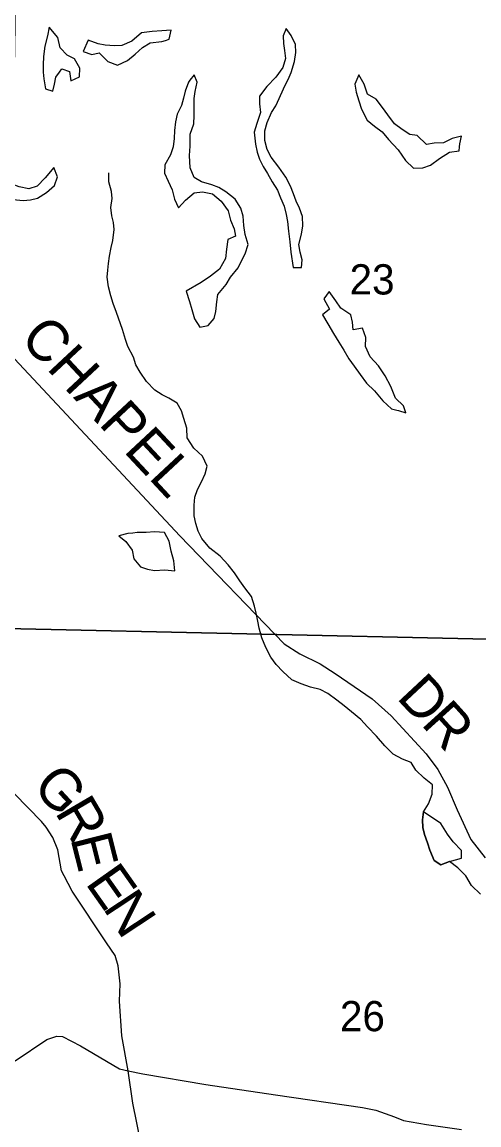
# Model space of a CAD drawing. Extents: x 2043100 to 2470832, y 443715 to 810583.
# Drawn here: x 2215886 to 2219225, y 646463 to 654518 of the extents above; entities that cross this region are included whole.
import ezdxf

# ---------------------------------------------------------------- set-up
doc = ezdxf.new("R2010")
doc.units = 0
for name, color, linetype in [('GM_X_County_Road', 7, 'Continuous'), ('GM_X_County_Road_Text', 7, 'Continuous'), ('GM_X_Minor_Lake', 7, 'Continuous'), ('GM_X_Minor_River', 7, 'Continuous'), ('GM_X_Section', 7, 'Continuous'), ('GM_X_Section_Text', 7, 'Continuous'), ('GM_X_Township_Road', 7, 'Continuous'), ('GM_X_Township_Road_Text', 7, 'Continuous')]:
    doc.layers.add(name, color=color, linetype=linetype)

msp = doc.modelspace()

# ---------------------------------------------------------------- linework, layer by layer
at = {"layer": 'GM_X_County_Road'}
msp.add_lwpolyline([(2213390.9, 654231.1), (2213390.9, 654231.1), (2213436.7, 654198.1), (2213909.9, 653858.6), (2214615.6, 653259.3), (2215450.1, 652464.5), (2217039.4, 650765.5), (2217801.7, 649977.7), (2217915.8, 649903.8), (2218063.8, 649829.9), (2218173.8, 649760), (2218313.8, 649664.1), (2218443.9, 649574.2), (2218583.9, 649450.2), (2218840, 649172.3), (2218924.1, 649058.3), (2218994.2, 648930.2), (2219066.3, 648764.1), (2219166.4, 648548), (2219270.5, 648414)], dxfattribs=at)
at = {"layer": 'GM_X_Minor_Lake'}
for points in [[(2216085.4, 654479.7), (2216071.6, 654417.5), (2216053.8, 654341.4), (2216044, 654267.3), (2216040.2, 654205.2), (2216040.4, 654153.2), (2216046.5, 654103.2), (2216058.8, 654031.2), (2216110.8, 654013.3), (2216124.6, 654063.4), (2216132.5, 654115.5), (2216160.2, 654151.9)], [(2216160.2, 654151.9), (2216178.3, 654175.7), (2216234.3, 654157.9), (2216242.5, 654089.8), (2216306.4, 654118.1), (2216308.2, 654180.2), (2216270, 654250.1), (2216216, 654275.9), (2216165.8, 654329.8), (2216147.6, 654405.8), (2216085.4, 654479.7)], [(2216933.9, 654384.3), (2216961.3, 654392.6), (2216975.1, 654458.7), (2216907.1, 654454.5), (2216837.2, 654448.2), (2216759.2, 654439.9), (2216689.4, 654379.7), (2216615.6, 654347.4), (2216561.6, 654345.2), (2216493.6, 654348.9), (2216441.6, 654358.8), (2216369.6, 654386.5)], [(2217810.8, 654060.9), (2217829.8, 654099.3), (2217851.7, 654149.4), (2217877.4, 654229.6), (2217887.2, 654295.7), (2217885, 654353.8), (2217852.9, 654419.7), (2217816.7, 654471.6), (2217794.9, 654417.5), (2217797, 654361.4), (2217805.2, 654309.4), (2217811.4, 654251.4), (2217791.6, 654187.3), (2217741.8, 654115), (2217674.1, 654046.7), (2217622.3, 653976.5), (2217622.4, 653920.4), (2217628.6, 653856.4), (2217602.9, 653778.3), (2217583.1, 653714.1), (2217591.3, 653626.1), (2217603.5, 653568.1), (2217621.7, 653516.1), (2217647.8, 653464.2), (2217679.9, 653412.2), (2217714.1, 653352.3), (2217752.3, 653290.4), (2217774.4, 653234.4), (2217802.6, 653172.4), (2217816.8, 653112.4), (2217824.9, 653062.4), (2217833.2, 652990.4), (2217843.4, 652912.3), (2217849.6, 652836.3), (2217867.9, 652724.3)], [(2216369.6, 654386.5), (2216333.8, 654304.3), (2216395.9, 654280.5), (2216449.8, 654292.8), (2216514, 654228.9), (2216584, 654203.1), (2216657.9, 654237.4), (2216713.7, 654283.6), (2216767.6, 654331.9), (2216823.4, 654366.1), (2216907.4, 654376.4), (2216933.9, 654384.3)], [(2217086.8, 652551.4), (2217111, 652477.5), (2217127.2, 652419.5), (2217147.3, 652349.5), (2217185.5, 652289.6), (2217245.5, 652301.8), (2217291.3, 652352), (2217303.1, 652404.1), (2217308.9, 652474.2), (2217316.7, 652528.2), (2217378.5, 652600.5), (2217410.3, 652654.7), (2217466.1, 652722.9), (2217489.9, 652773), (2217517.8, 652825.2), (2217537.6, 652893.3), (2217517.4, 652965.3), (2217507.2, 653031.3), (2217501, 653099.3), (2217484.8, 653159.3), (2217442.6, 653225.2), (2217374.5, 653279), (2217324.4, 653310.9), (2217272.4, 653328.7), (2217198.3, 653350.5), (2217144.3, 653382.3), (2217114.1, 653454.3), (2217109.8, 653544.4), (2217115.6, 653612.4), (2217115.3, 653700.5), (2217141.1, 653774.7), (2217144.9, 653836.7), (2217144.5, 653958.8), (2217152.4, 654010.9), (2217166.2, 654079), (2217144, 654133), (2217112.9, 654092.7)], [(2218347.5, 654133.2), (2218317.7, 654065), (2218327.9, 654007), (2218348.1, 653943), (2218366.3, 653883), (2218408.5, 653801.1), (2218462.6, 653757.2), (2218516.7, 653715.4), (2218564.8, 653661.5), (2218635, 653583.7), (2218687.3, 653507.8), (2218747.4, 653451.9), (2218815.4, 653452.2), (2218871.3, 653472.4), (2218937.1, 653520.7), (2219008.9, 653566.9), (2219080.9, 653577.2), (2219083, 653606)], [(2219083, 653606), (2219084.7, 653629.3), (2219098.5, 653685.4), (2219028.6, 653667.1), (2218964.8, 653634.8), (2218898.8, 653632.6), (2218840.8, 653624.4), (2218772.7, 653690.2), (2218720.7, 653696.1), (2218664.6, 653733.9), (2218608.5, 653775.7), (2218558.3, 653839.6), (2218520.2, 653893.5), (2218474, 653955.4), (2218409.9, 653991.2), (2218385.7, 654065.2), (2218347.5, 654133.2)], [(2217112.9, 654092.7), (2217102.2, 654078.8), (2217078.4, 654012.7), (2217066.5, 653962.6), (2217050.7, 653908.5), (2217018.9, 653846.3), (2217007.1, 653790.2), (2217001.3, 653726.1), (2216997.5, 653668.1), (2216991.6, 653606), (2216971.8, 653547.9), (2216930.1, 653475.7), (2216928.3, 653413.6), (2216954.4, 653355.7), (2216982.6, 653293.7), (2217000.8, 653223.7), (2217029, 653161.8), (2217080.8, 653218), (2217144.6, 653270.2), (2217204.5, 653278.5), (2217278.6, 653262.7), (2217340.7, 653208.9), (2217392.9, 653139), (2217409.1, 653071), (2217437.3, 653007), (2217445.4, 652955), (2217389.5, 652930.8), (2217379.7, 652858.7), (2217371.9, 652790.6), (2217328.2, 652714.4), (2217264.4, 652662.2), (2217194.5, 652615.9), (2217086.8, 652551.4)], [(2217867.9, 652724.3), (2217927.9, 652724.5), (2217933.7, 652780.5), (2217917.6, 652838.5), (2217909.4, 652894.6), (2217927.2, 652968.7), (2217939, 653028.8), (2217934.8, 653096.8), (2217912.6, 653158.8), (2217890.5, 653210.8), (2217870.3, 653264.7), (2217848.2, 653318.7), (2217814, 653384.7), (2217761.8, 653458.5), (2217705.6, 653530.4), (2217677.4, 653588.4), (2217661.2, 653652.4), (2217661, 653724.4), (2217676.8, 653784.5), (2217708.6, 653856.7), (2217740.4, 653906.8), (2217764.3, 653961), (2217796, 654031.2), (2217810.8, 654060.9)], [(2215791.7, 653241.6), (2215821.3, 653221.6), (2215895.3, 653215.9), (2215947.2, 653220.1), (2215999.2, 653232.3), (2216065, 653272.5), (2216122.8, 653324.8), (2216146.6, 653386.9), (2216118.5, 653454.9), (2216054.7, 653380.6), (2215996.9, 653318.3), (2215935, 653300.1), (2215865, 653313.9), (2215814.9, 653333.7), (2215760.9, 653353.5), (2215708.9, 653377.4), (2215642.8, 653403.2), (2215580.8, 653413), (2215498.7, 653442.7), (2215430.7, 653474.5)], [(2218625.3, 651682.7), (2218636.7, 651680.1), (2218690.8, 651664.2), (2218674.6, 651716.2), (2218614.5, 651772.1), (2218580.2, 651856), (2218540, 651934), (2218491.8, 652007.8), (2218429.7, 652073.7), (2218395.4, 652149.6), (2218397.2, 652213.7), (2218375.1, 652281.7), (2218305.1, 652269.4), (2218301, 652325.4), (2218288.8, 652379.4), (2218214.7, 652427.2), (2218178.5, 652481.2), (2218130.3, 652551), (2218092.5, 652496.9), (2218132.4, 652420.4), (2218080.9, 652378.7)], [(2218080.9, 652378.7), (2218121.1, 652314.8), (2218161.3, 652242.9), (2218201.4, 652179), (2218237.6, 652121.1), (2218273.8, 652057.1), (2218311.9, 652005.2), (2218356.1, 651943.3), (2218402.2, 651879.4), (2218462.4, 651823.6), (2218522.6, 651751.8), (2218584.7, 651691.9), (2218625.3, 651682.7)], [(2216696.6, 650785.9), (2216660.2, 650782.6), (2216594.3, 650766.3), (2216644.4, 650724.5), (2216690.6, 650660.6), (2216702.8, 650596.6), (2216752.9, 650538.7), (2216803, 650522.9), (2216855, 650513), (2216928.9, 650517.3), (2217002.9, 650509.5)], [(2217002.9, 650509.5), (2216994.7, 650583.6), (2216976.5, 650653.5), (2216960.3, 650725.5), (2216926.1, 650789.5), (2216854.1, 650795.2), (2216792.2, 650791), (2216728.2, 650788.8), (2216696.6, 650785.9)], [(2218819.4, 648748.4), (2218813.6, 648690.4), (2218815.8, 648634.3), (2218825.9, 648584.3), (2218848.1, 648522.4), (2218866.3, 648468.4), (2218896.5, 648394.4), (2218946.5, 648362.6), (2219010.4, 648386.8)], [(2219010.4, 648386.8), (2219096.3, 648411.1), (2219096.2, 648467.2), (2219036, 648531), (2218995.8, 648586.9), (2218945.6, 648664.8), (2218819.4, 648748.4)]]:
    msp.add_lwpolyline(points, dxfattribs=at)
at = {"layer": 'GM_X_Minor_River'}
for points in [[(2218883, 648878.8), (2218884.8, 648946.8), (2218824.7, 648994.6), (2218764.5, 649054.5), (2218728.4, 649110.4), (2218666.3, 649134.2), (2218598.3, 649170), (2218538.1, 649231.8), (2218475.9, 649301.7), (2218411.7, 649369.5), (2218361.6, 649423.4), (2218293.5, 649479.2), (2218239.3, 649525), (2218187.3, 649564.9), (2218121.1, 649614.7), (2218065.1, 649642.5), (2217995, 649660.3), (2217925, 649684.1), (2217856.9, 649713.9), (2217790.8, 649773.7), (2217742.7, 649825.6), (2217704.5, 649879.5), (2217668.3, 649949.4), (2217638.1, 650021.3), (2217617.9, 650091.3), (2217609.8, 650143.3), (2217597.6, 650201.3), (2217585.4, 650251.3), (2217563.2, 650323.3), (2217513.1, 650385.2), (2217476.9, 650437.1), (2217438.8, 650495), (2217392.6, 650552.9), (2217334.5, 650616.8), (2217258.3, 650676.5), (2217200.1, 650746.4), (2217174, 650800.3), (2217155.8, 650856.3), (2217143.6, 650912.3), (2217143.4, 650990.4), (2217149.2, 651048.4), (2217169.1, 651104.6), (2217196.9, 651158.7), (2217224.7, 651218.8), (2217238.5, 651274.9), (2217204.3, 651346.9), (2217142.2, 651406.7), (2217092, 651480.6), (2217089.8, 651550.7), (2217069.6, 651622.6), (2217051.4, 651678.6), (2217019.2, 651734.5), (2216959.2, 651770.4), (2216909.1, 651794.2), (2216857, 651830.1), (2216796.9, 651893.9), (2216750.7, 651961.8), (2216718.5, 652013.7), (2216700.4, 652069.7), (2216660.2, 652147.7), (2216642, 652199.6), (2216619.8, 652273.6), (2216575.4, 652397.5), (2216553.3, 652461.5), (2216535.1, 652517.5), (2216516.9, 652583.5), (2216508.7, 652655.5), (2216512.5, 652705.6), (2216518.4, 652755.7), (2216526.2, 652807.7), (2216538, 652871.8), (2216549.9, 652921.9), (2216559.6, 653004), (2216555.5, 653054), (2216543.3, 653104), (2216535.2, 653164), (2216545, 653230.1), (2216540.8, 653280.2), (2216520.6, 653352.2), (2216520.4, 653416.2)], [(2219237.1, 648149.4), (2219170.9, 648211.2), (2219128.7, 648281.2), (2219070.5, 648341), (2219010.4, 648386.8), (2218946.5, 648362.6), (2218896.5, 648394.4), (2218866.3, 648468.4), (2218848.1, 648522.4), (2218825.9, 648584.3), (2218815.8, 648634.3), (2218813.6, 648690.4), (2218819.4, 648748.4), (2218857.2, 648808.6), (2218883, 648878.8)]]:
    msp.add_lwpolyline(points, dxfattribs=at)
at = {"layer": 'GM_X_Section'}
for points in [[(2221126.3, 655316.5), (2221049.8, 649971.6), (2215768.5, 650088.7), (2215851, 655443.7)], [(2215768.5, 650088.7), (2221049.8, 649971.6), (2220999.9, 644558.9), (2215718.4, 644700.1)]]:
    msp.add_lwpolyline(points, close=True, dxfattribs=at)
at = {"layer": 'GM_X_Township_Road'}
for points in [[(2216662.7, 646858.4), (2216616.5, 647112.6), (2216598.3, 647366.9), (2216602.2, 647493.1), (2216588.1, 647625.2), (2216566, 647699.2), (2216504, 647793.3), (2216251.8, 648169.3), (2216193.7, 648281.4), (2216175.7, 648319.4), (2216147.5, 648471.5), (2216111.5, 648561.6), (2216063.4, 648637.6), (2216027.4, 648679.6), (2215831.3, 648881.5)], [(2215836.9, 646931.3), (2216068.7, 647085.8), (2216140.7, 647111.9), (2216182.6, 647108), (2216312.6, 647040.1), (2216598.7, 646872.3), (2216662.7, 646858.4)], [(2216654.5, 644659.9), (2216706.4, 644700), (2216778.3, 644772.2), (2216850.2, 644904.5), (2216892.1, 645040.7), (2216917.9, 645222.9), (2216921.8, 645363.1), (2216893.7, 645553.3), (2216819.3, 646011.7), (2216696.9, 646622.2), (2216662.7, 646858.4)], [(2216662.7, 646858.4), (2216768.7, 646836.6), (2217228.6, 646757.1), (2217738.4, 646681.8), (2218374.3, 646590.6), (2218472.3, 646570.8), (2218608.3, 646520.9), (2218674.3, 646495), (2218842.2, 646465.2), (2219098.2, 646429.5)]]:
    msp.add_lwpolyline(points, dxfattribs=at)

# ---------------------------------------------------------------- texts
at = {"layer": 'GM_X_County_Road_Text'}
for s, rotation, p in [('CHAPEL', 312.9989, (2215861.8, 652199.4)), ('D', 313.01619, (2218616.1, 649581.5)), ('R', 312.2225, (2218795.5, 649389.3))]:
    msp.add_text(s, height=300, rotation=rotation, dxfattribs=at).set_placement(p)
at = {"layer": 'GM_X_Section_Text'}
for s, p in [('23', (2218279.6, 652528.3)), ('26', (2218209.2, 647147))]:
    msp.add_text(s, height=220.83, rotation=0.00001, dxfattribs=at).set_placement(p)
at = {"layer": 'GM_X_Township_Road_Text'}
for s, rotation, p in [('G', 312.93897, (2215953.1, 648927)), ('R', 300.3868, (2216122.6, 648747.6)), ('E', 284.14435, (2216238.7, 648555.8)), ('E', 305.23796, (2216343.7, 648229.2)), ('N', 303.40718, (2216471.7, 648048))]:
    msp.add_text(s, height=300, rotation=rotation, dxfattribs=at).set_placement(p)

doc.saveas('drawing.dxf')
